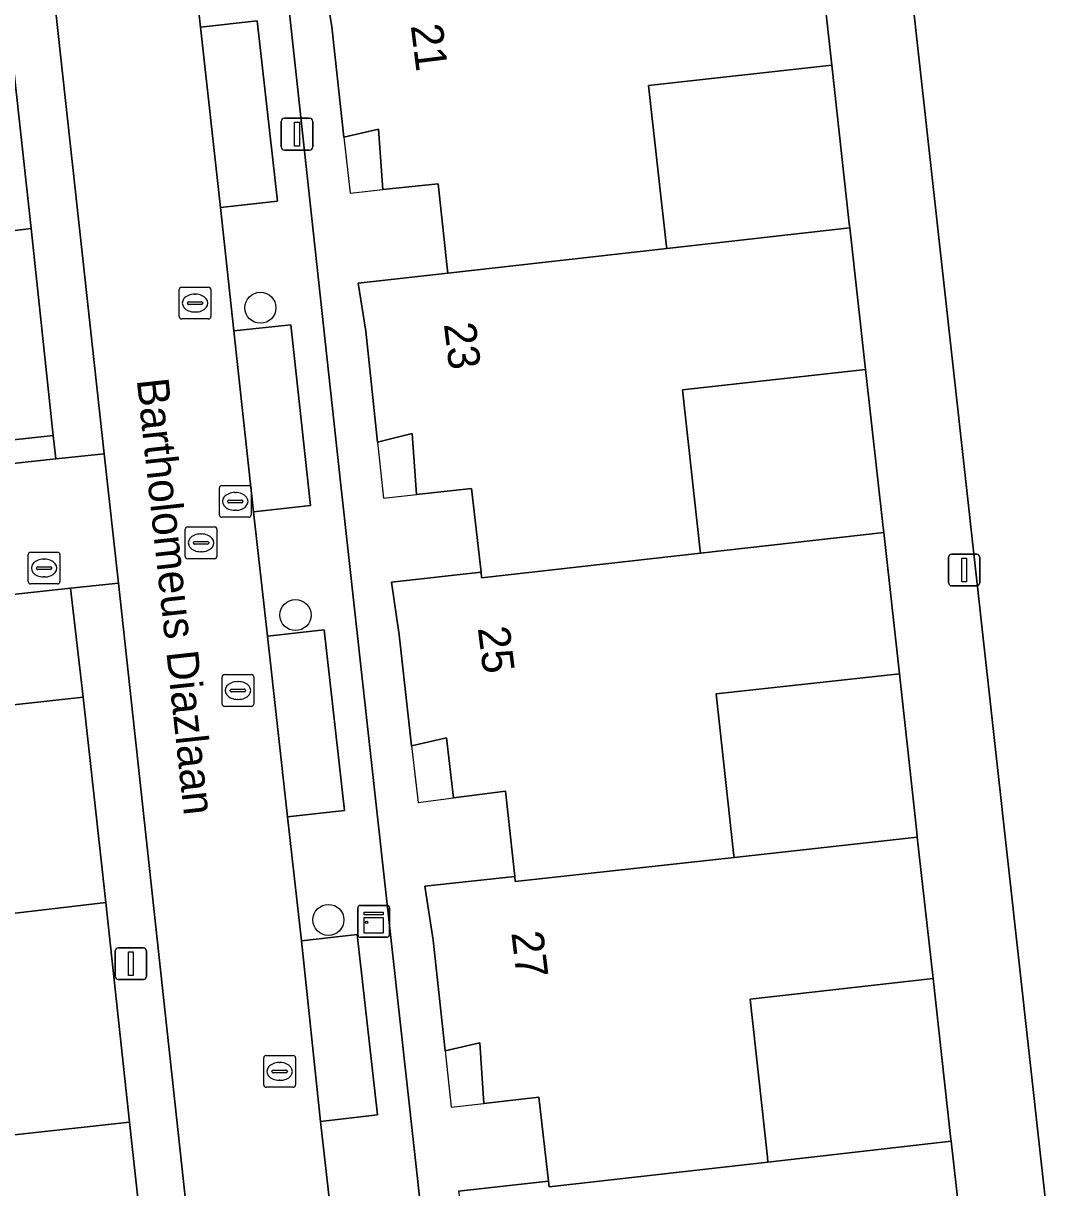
# Model space of a CAD drawing. Extents: x 161248 to 161848, y 384871 to 385383.
# Drawn here: x 161394.3 to 161426.98, y 385091.12 to 385127.78 of the extents above; entities that cross this region are included whole.
import ezdxf

# ---------------------------------------------------------------- set-up
doc = ezdxf.new("R2010")
doc.units = 0
for name, color, linetype in [('IMGEO_Boom', 7, 'Continuous'), ('IMGEO_Erf', 7, 'Continuous'), ('IMGEO_Groenvoorziening', 7, 'Continuous'), ('IMGEO_Kast', 7, 'Continuous'), ('IMGEO_Kolk', 7, 'Continuous'), ('IMGEO_Lichtmast', 7, 'Continuous'), ('IMGEO_Muur', 7, 'Continuous'), ('IMGEO_Openbare_ruimte_label', 7, 'Continuous'), ('IMGEO_Pand', 7, 'Continuous'), ('IMGEO_Pand_nummerreeks', 7, 'Continuous'), ('IMGEO_Pand_overbouw', 7, 'Continuous'), ('IMGEO_Parkeervlak_open', 7, 'Continuous'), ('IMGEO_Rijbaan_lokaal_open', 7, 'Continuous'), ('IMGEO_Rioolput', 7, 'Continuous'), ('IMGEO_Voetpad_open', 7, 'Continuous')]:
    doc.layers.add(name, color=color, linetype=linetype)

msp = doc.modelspace()

# ---------------------------------------------------------------- linework, layer by layer
at = {"layer": 'IMGEO_Boom'}
for centre in [(161401.759, 385118.823), (161402.864, 385109.147), (161403.9, 385099.548)]:
    msp.add_circle(centre, 0.489, dxfattribs=at)
at = {"layer": 'IMGEO_Erf'}
for points in [[(161399.419, 385158.012), (161404.29, 385113.233), (161409.372, 385067.287)], [(161407.992, 385091.011), (161410.827, 385091.323), (161410.527, 385093.963), (161408.788, 385093.771), (161408.66, 385095.676), (161407.569, 385095.426), (161407.196, 385098.915), (161406.937, 385100.612), (161409.768, 385100.918), (161409.471, 385103.601), (161407.835, 385103.389), (161407.614, 385105.276), (161406.519, 385105.031), (161406.128, 385108.519), (161405.881, 385110.186), (161408.71, 385110.499), (161408.407, 385113.135), (161406.667, 385112.944), (161406.536, 385114.86), (161405.446, 385114.591), (161405.076, 385118.086), (161404.831, 385119.597), (161407.658, 385119.915), (161407.639, 385120.085), (161407.351, 385122.726), (161405.614, 385122.54), (161405.476, 385124.448), (161404.388, 385124.194), (161404.007, 385127.67), (161403.765, 385129.179)], [(161347.043, 385109.527), (161395.24, 385114.796), (161394.539, 385121.312), (161391.621, 385120.955)], [(161393.957, 385099.746), (161396.893, 385100.095), (161396.177, 385106.561), (161347.958, 385101.247)]]:
    msp.add_lwpolyline(points, dxfattribs=at)
for points in [[(161419.742, 385126.455), (161413.977, 385125.824), (161414.529, 385120.839), (161414.546, 385120.689), (161420.31, 385121.337), (161420.294, 385121.479)], [(161420.805, 385116.873), (161415.041, 385116.233), (161415.594, 385111.266), (161415.612, 385111.1), (161421.376, 385111.751), (161421.359, 385111.903)], [(161421.868, 385107.299), (161416.103, 385106.662), (161416.653, 385101.662), (161416.669, 385101.517), (161422.434, 385102.151), (161422.416, 385102.31)], [(161422.935, 385097.699), (161417.171, 385097.05), (161417.716, 385092.079), (161417.733, 385091.926), (161423.497, 385092.578), (161423.48, 385092.73)], [(161397.643, 385093.177), (161392.383, 385092.607), (161393.106, 385086.007), (161393.83, 385079.404), (161399.089, 385079.976)]]:
    msp.add_lwpolyline(points, close=True, dxfattribs=at)
at = {"layer": 'IMGEO_Groenvoorziening'}
msp.add_lwpolyline([(161418.12, 385166.146), (161426.978, 385086.052)], dxfattribs=at)
at = {"layer": 'IMGEO_Kast'}
for p, q in [((161404.825, 385099.08), (161404.825, 385099.921)), ((161404.825, 385099.921), (161404.825, 385099.08)), ((161404.9, 385100.005), (161405.741, 385100.005)), ((161405.741, 385100.005), (161404.9, 385100.005)), ((161405.825, 385099.93), (161405.825, 385099.089)), ((161405.825, 385099.089), (161405.825, 385099.93)), ((161405.75, 385099.005), (161404.909, 385099.005)), ((161404.909, 385099.005), (161405.75, 385099.005))]:
    msp.add_line(p, q, dxfattribs=at)
for points in [[(161405.02, 385099.795), (161405.62, 385099.795), (161405.62, 385099.71), (161405.02, 385099.71), (161405.02, 385099.795)], [(161405.02, 385099.62), (161405.62, 385099.62), (161405.62, 385099.131), (161405.02, 385099.131), (161405.02, 385099.62)]]:
    msp.add_lwpolyline(points, dxfattribs=at)
msp.add_circle((161405.104, 385099.469), 0.0377, dxfattribs=at)
for centre, start, end in [((161404.903, 385099.927), 92.4484, 184.2845), ((161404.903, 385099.927), 92.4484, 184.2845), ((161405.747, 385099.927), 2.4484, 94.2845), ((161405.747, 385099.927), 2.4484, 94.2845), ((161404.903, 385099.083), 182.4484, 274.2845), ((161404.903, 385099.083), 182.4484, 274.2845), ((161405.747, 385099.083), 272.4484, 4.2845), ((161405.747, 385099.083), 272.4484, 4.2845)]:
    msp.add_arc(centre, 0.0779, start, end, dxfattribs=at)
at = {"layer": 'IMGEO_Kolk'}
for p, q in [((161399.201, 385118.542), (161399.201, 385119.394)), ((161399.276, 385119.468), (161400.128, 385119.468)), ((161399.689, 385119.248), (161399.714, 385119.248)), ((161400.202, 385119.394), (161400.202, 385118.542)), ((161399.46, 385118.962), (161399.46, 385118.974)), ((161399.898, 385118.925), (161399.5, 385118.925)), ((161399.503, 385119.011), (161399.901, 385119.011)), ((161399.944, 385118.974), (161399.944, 385118.962)), ((161400.128, 385118.468), (161399.276, 385118.468)), ((161399.712, 385118.688), (161399.687, 385118.688)), ((161394.525, 385111.125), (161395.377, 385111.125)), ((161394.45, 385110.199), (161394.45, 385111.051)), ((161394.938, 385110.905), (161394.963, 385110.905)), ((161395.451, 385111.051), (161395.451, 385110.199)), ((161394.709, 385110.619), (161394.709, 385110.631)), ((161395.147, 385110.582), (161394.749, 385110.582)), ((161394.752, 385110.668), (161395.15, 385110.668)), ((161395.193, 385110.631), (161395.193, 385110.619)), ((161395.377, 385110.125), (161394.525, 385110.125)), ((161394.961, 385110.345), (161394.936, 385110.345)), ((161400.551, 385106.346), (161400.551, 385107.198)), ((161400.626, 385107.272), (161401.478, 385107.272)), ((161401.552, 385107.198), (161401.552, 385106.346)), ((161400.81, 385106.766), (161400.81, 385106.778)), ((161401.248, 385106.729), (161400.85, 385106.729)), ((161400.853, 385106.815), (161401.251, 385106.815)), ((161401.039, 385107.052), (161401.064, 385107.052)), ((161401.294, 385106.778), (161401.294, 385106.766)), ((161401.062, 385106.492), (161401.037, 385106.492)), ((161401.478, 385106.272), (161400.626, 385106.272)), ((161401.864, 385094.352), (161401.864, 385095.204)), ((161401.939, 385095.278), (161402.791, 385095.278)), ((161402.352, 385095.058), (161402.377, 385095.058)), ((161402.865, 385095.204), (161402.865, 385094.352)), ((161402.123, 385094.772), (161402.123, 385094.784)), ((161402.561, 385094.735), (161402.163, 385094.735)), ((161402.166, 385094.821), (161402.564, 385094.821)), ((161402.607, 385094.784), (161402.607, 385094.772)), ((161402.791, 385094.278), (161401.939, 385094.278)), ((161402.375, 385094.498), (161402.35, 385094.498))]:
    msp.add_line(p, q, dxfattribs=at)
for points in [[(161399.201, 385118.542), (161399.201, 385119.394)], [(161399.276, 385119.468), (161400.128, 385119.468)], [(161400.202, 385119.394), (161400.202, 385118.542)], [(161400.128, 385118.468), (161399.276, 385118.468)], [(161394.525, 385111.125), (161395.377, 385111.125)], [(161394.45, 385110.199), (161394.45, 385111.051)], [(161395.451, 385111.051), (161395.451, 385110.199)], [(161395.377, 385110.125), (161394.525, 385110.125)], [(161400.551, 385106.346), (161400.551, 385107.198)], [(161400.626, 385107.272), (161401.478, 385107.272)], [(161401.552, 385107.198), (161401.552, 385106.346)], [(161401.478, 385106.272), (161400.626, 385106.272)], [(161401.864, 385094.352), (161401.864, 385095.204)], [(161401.939, 385095.278), (161402.791, 385095.278)], [(161402.865, 385095.204), (161402.865, 385094.352)], [(161402.791, 385094.278), (161401.939, 385094.278)]]:
    msp.add_lwpolyline(points, dxfattribs=at)
for centre, radius, start, end in [((161399.278, 385119.392), 0.0765, 91.552, 178.448), ((161399.278, 385119.392), 0.0765, 91.552, 178.448), ((161400.126, 385119.392), 0.0765, 1.552, 88.448), ((161400.126, 385119.392), 0.0765, 1.552, 88.448), ((161399.5, 385118.971), 0.0403, 85.8775, 175.7526), ((161399.497, 385118.961), 0.0366, 178.938, 274.7102), ((161399.901, 385118.968), 0.043, 264.8664, 352.4533), ((161399.905, 385118.973), 0.0386, 1.7309, 96.639), ((161399.278, 385118.544), 0.0765, 181.552, 268.448), ((161399.278, 385118.544), 0.0765, 181.552, 268.448), ((161400.126, 385118.544), 0.0765, 271.552, 358.448), ((161400.126, 385118.544), 0.0765, 271.552, 358.448), ((161394.527, 385111.049), 0.0765, 91.552, 178.448), ((161394.527, 385111.049), 0.0765, 91.552, 178.448), ((161395.375, 385111.049), 0.0765, 1.552, 88.448), ((161395.375, 385111.049), 0.0765, 1.552, 88.448), ((161394.749, 385110.628), 0.0403, 85.8775, 175.7526), ((161394.746, 385110.618), 0.0366, 178.938, 274.7102), ((161395.15, 385110.625), 0.043, 264.8664, 352.4533), ((161395.154, 385110.63), 0.0386, 1.7309, 96.639), ((161394.527, 385110.201), 0.0765, 181.552, 268.448), ((161394.527, 385110.201), 0.0765, 181.552, 268.448), ((161395.375, 385110.201), 0.0765, 271.552, 358.448), ((161395.375, 385110.201), 0.0765, 271.552, 358.448), ((161400.628, 385107.196), 0.0765, 91.552, 178.448), ((161400.628, 385107.196), 0.0765, 91.552, 178.448), ((161401.476, 385107.196), 0.0765, 1.552, 88.448), ((161401.476, 385107.196), 0.0765, 1.552, 88.448), ((161400.85, 385106.775), 0.0403, 85.8775, 175.7526), ((161400.847, 385106.765), 0.0366, 178.938, 274.7102), ((161401.251, 385106.772), 0.043, 264.8664, 352.4533), ((161401.255, 385106.777), 0.0386, 1.7309, 96.639), ((161400.628, 385106.348), 0.0765, 181.552, 268.448), ((161400.628, 385106.348), 0.0765, 181.552, 268.448), ((161401.476, 385106.348), 0.0765, 271.552, 358.448), ((161401.476, 385106.348), 0.0765, 271.552, 358.448), ((161401.941, 385095.202), 0.0765, 91.552, 178.448), ((161401.941, 385095.202), 0.0765, 91.552, 178.448), ((161402.789, 385095.202), 0.0765, 1.552, 88.448), ((161402.789, 385095.202), 0.0765, 1.552, 88.448), ((161402.163, 385094.781), 0.0403, 85.8775, 175.7526), ((161402.16, 385094.771), 0.0366, 178.938, 274.7102), ((161402.564, 385094.778), 0.043, 264.8664, 352.4533), ((161402.568, 385094.783), 0.0386, 1.7309, 96.639), ((161401.941, 385094.354), 0.0765, 181.552, 268.448), ((161401.941, 385094.354), 0.0765, 181.552, 268.448), ((161402.789, 385094.354), 0.0765, 271.552, 358.448), ((161402.789, 385094.354), 0.0765, 271.552, 358.448)]:
    msp.add_arc(centre, radius, start, end, dxfattribs=at)
for centre, major_axis, ratio, start_param, end_param in [((161399.688, 385118.968), (-0.387, 0.002), 0.722429, 4.712389, 7.853982), ((161399.713, 385118.968), (-0.39, 0.002), 0.717154, 1.570796, 4.712389), ((161394.937, 385110.625), (-0.387, 0.002), 0.722429, 4.712389, 7.853982), ((161394.962, 385110.625), (-0.39, 0.002), 0.717154, 1.570796, 4.712389), ((161401.038, 385106.772), (-0.387, 0.002), 0.722429, 4.712389, 7.853982), ((161401.063, 385106.772), (-0.39, 0.002), 0.717154, 1.570796, 4.712389), ((161402.351, 385094.778), (-0.387, 0.002), 0.722429, 4.712389, 7.853982), ((161402.376, 385094.778), (-0.39, 0.002), 0.717154, 1.570796, 4.712389)]:
    msp.add_ellipse(centre, major_axis=major_axis, ratio=ratio, start_param=start_param, end_param=end_param, dxfattribs=at)
at = {"layer": 'IMGEO_Lichtmast'}
for p, q in [((161402.416, 385123.888), (161402.416, 385124.688)), ((161402.416, 385124.688), (161402.416, 385123.888)), ((161402.516, 385124.788), (161403.306, 385124.788)), ((161403.306, 385124.788), (161402.516, 385124.788)), ((161403.406, 385124.688), (161403.406, 385123.888)), ((161403.406, 385123.888), (161403.406, 385124.688)), ((161403.306, 385123.788), (161402.516, 385123.788)), ((161402.516, 385123.788), (161403.306, 385123.788)), ((161423.413, 385110.164), (161423.413, 385110.964)), ((161423.413, 385110.964), (161423.413, 385110.164)), ((161423.513, 385111.064), (161424.303, 385111.064)), ((161424.303, 385111.064), (161423.513, 385111.064)), ((161424.403, 385110.964), (161424.403, 385110.164)), ((161424.403, 385110.164), (161424.403, 385110.964)), ((161424.303, 385110.064), (161423.513, 385110.064)), ((161423.513, 385110.064), (161424.303, 385110.064)), ((161397.286, 385098.671), (161398.076, 385098.671)), ((161398.076, 385098.671), (161397.286, 385098.671)), ((161397.186, 385097.771), (161397.186, 385098.571)), ((161397.186, 385098.571), (161397.186, 385097.771)), ((161398.176, 385098.571), (161398.176, 385097.771)), ((161398.176, 385097.771), (161398.176, 385098.571)), ((161398.076, 385097.671), (161397.286, 385097.671)), ((161397.286, 385097.671), (161398.076, 385097.671))]:
    msp.add_line(p, q, dxfattribs=at)
for points in [[(161402.836, 385124.663), (161402.986, 385124.663), (161402.986, 385123.913), (161402.836, 385123.913), (161402.836, 385124.663)], [(161423.833, 385110.939), (161423.983, 385110.939), (161423.983, 385110.189), (161423.833, 385110.189), (161423.833, 385110.939)], [(161397.606, 385098.546), (161397.756, 385098.546), (161397.756, 385097.796), (161397.606, 385097.796), (161397.606, 385098.546)]]:
    msp.add_lwpolyline(points, dxfattribs=at)
for centre, start, end in [((161402.516, 385124.688), 90, 180), ((161402.516, 385124.688), 90, 180), ((161403.306, 385124.688), 0, 90), ((161403.306, 385124.688), 360, 90), ((161402.516, 385123.888), 180, 270), ((161402.516, 385123.888), 180, 270), ((161403.306, 385123.888), 270, 0), ((161403.306, 385123.888), 270, 0), ((161423.513, 385110.964), 90, 180), ((161423.513, 385110.964), 90, 180), ((161424.303, 385110.964), 0, 90), ((161424.303, 385110.964), 360, 90), ((161423.513, 385110.164), 180, 270), ((161423.513, 385110.164), 180, 270), ((161424.303, 385110.164), 270, 0), ((161424.303, 385110.164), 270, 0), ((161397.286, 385098.571), 90, 180), ((161397.286, 385098.571), 90, 180), ((161398.076, 385098.571), 0, 90), ((161398.076, 385098.571), 360, 90), ((161397.286, 385097.771), 180, 270), ((161397.286, 385097.771), 180, 270), ((161398.076, 385097.771), 270, 0), ((161398.076, 385097.771), 270, 0)]:
    msp.add_arc(centre, 0.1, start, end, dxfattribs=at)
at = {"layer": 'IMGEO_Muur'}
for points in [[(161419.742, 385126.455), (161420.294, 385121.479)], [(161420.805, 385116.873), (161421.359, 385111.903)], [(161421.868, 385107.299), (161422.416, 385102.31)], [(161422.935, 385097.699), (161423.48, 385092.73)]]:
    msp.add_lwpolyline(points, dxfattribs=at)
at = {"layer": 'IMGEO_Pand'}
for points in [[(161393.793, 385128.224), (161388.533, 385127.656), (161387.817, 385134.221), (161383.212, 385133.741), (161383.934, 385127.151), (161384.809, 385120.215), (161385.166, 385117.386), (161386.679, 385117.627), (161390.161, 385117.991), (161389.894, 385119.087), (161391.5, 385119.185), (161391.817, 385119.216), (161391.621, 385120.955), (161394.539, 385121.312)], [(161413.977, 385125.824), (161419.742, 385126.455), (161419.253, 385130.924), (161413.489, 385130.275), (161406.599, 385129.498), (161403.765, 385129.179), (161404.007, 385127.67), (161404.388, 385124.194), (161405.476, 385124.448), (161405.614, 385122.54), (161407.351, 385122.726), (161407.639, 385120.085), (161407.658, 385119.915), (161414.546, 385120.689), (161414.529, 385120.839)], [(161415.041, 385116.233), (161420.805, 385116.873), (161420.31, 385121.337), (161414.546, 385120.689), (161407.658, 385119.915), (161404.831, 385119.597), (161405.076, 385118.086), (161405.446, 385114.591), (161406.536, 385114.86), (161406.667, 385112.944), (161408.407, 385113.135), (161408.71, 385110.499), (161408.722, 385110.322), (161415.612, 385111.1), (161415.594, 385111.266)], [(161416.103, 385106.662), (161421.868, 385107.299), (161421.376, 385111.751), (161415.612, 385111.1), (161408.722, 385110.322), (161408.71, 385110.499), (161405.881, 385110.186), (161406.128, 385108.519), (161406.519, 385105.031), (161407.614, 385105.276), (161407.835, 385103.389), (161409.471, 385103.601), (161409.768, 385100.918), (161409.78, 385100.759), (161416.669, 385101.517), (161416.653, 385101.662)], [(161396.893, 385100.095), (161393.957, 385099.746), (161393.768, 385101.507), (161393.446, 385101.462), (161391.863, 385101.222), (161391.885, 385102.341), (161388.402, 385101.946), (161386.833, 385101.856), (161387.099, 385099.013), (161387.745, 385092.1), (161388.471, 385085.497), (161393.106, 385086.007), (161392.383, 385092.607), (161397.643, 385093.177)], [(161417.171, 385097.05), (161422.935, 385097.699), (161422.434, 385102.151), (161416.669, 385101.517), (161409.78, 385100.759), (161409.768, 385100.918), (161406.937, 385100.612), (161407.196, 385098.915), (161407.569, 385095.426), (161408.66, 385095.676), (161408.788, 385093.771), (161410.527, 385093.963), (161410.827, 385091.323), (161410.844, 385091.147), (161417.733, 385091.926), (161417.716, 385092.079)], [(161418.238, 385087.463), (161424.001, 385088.115), (161423.497, 385092.578), (161417.733, 385091.926), (161410.844, 385091.147), (161410.827, 385091.323), (161407.992, 385091.011), (161408.252, 385089.325), (161408.643, 385085.841), (161409.703, 385086.082), (161409.855, 385084.191), (161411.603, 385084.379), (161411.889, 385081.739), (161411.905, 385081.564), (161418.806, 385082.337), (161418.789, 385082.49)]]:
    msp.add_lwpolyline(points, close=True, dxfattribs=at)
at = {"layer": 'IMGEO_Pand_overbouw'}
for points in [[(161405.476, 385124.448), (161404.388, 385124.194), (161404.581, 385122.429), (161405.614, 385122.54)], [(161406.536, 385114.86), (161405.446, 385114.591), (161405.632, 385112.83), (161406.667, 385112.944)], [(161407.614, 385105.276), (161406.519, 385105.031), (161406.719, 385103.244), (161407.835, 385103.389)], [(161408.66, 385095.676), (161407.569, 385095.426), (161407.758, 385093.657), (161408.788, 385093.771)]]:
    msp.add_lwpolyline(points, close=True, dxfattribs=at)
at = {"layer": 'IMGEO_Parkeervlak_open'}
for points in [[(161400.502, 385121.982), (161402.295, 385122.182), (161401.654, 385127.852), (161399.875, 385127.654)], [(161401.538, 385112.4), (161403.335, 385112.594), (161402.712, 385118.285), (161400.927, 385118.092)], [(161402.612, 385102.792), (161404.401, 385102.989), (161403.77, 385108.679), (161401.979, 385108.485)], [(161403.65, 385093.205), (161405.441, 385093.409), (161404.806, 385099.088), (161403.051, 385098.895)]]:
    msp.add_lwpolyline(points, close=True, dxfattribs=at)
at = {"layer": 'IMGEO_Rijbaan_lokaal_open'}
msp.add_lwpolyline([(161392.01, 385158.338), (161396.837, 385114.227), (161397.29, 385110.152), (161402.132, 385065.615), (161406.419, 385066.984), (161405.765, 385074.022), (161405.141, 385079.709), (161404.713, 385083.613), (161404.091, 385089.305), (161403.65, 385093.205), (161403.051, 385098.895), (161402.612, 385102.792), (161401.979, 385108.485), (161401.538, 385112.4), (161400.927, 385118.092), (161400.502, 385121.982), (161399.875, 385127.654), (161399.442, 385131.564), (161398.809, 385137.23), (161398.4, 385141.132), (161397.792, 385146.817), (161397.354, 385150.719), (161396.733, 385156.417), (161395.989, 385162.959)], dxfattribs=at)
msp.add_lwpolyline([(161392.803, 385109.668), (161395.787, 385109.99), (161397.29, 385110.152), (161396.837, 385114.227), (161395.323, 385114.062), (161347.74, 385108.882), (161348.197, 385104.749), (161348.755, 385104.797), (161354.446, 385105.455), (161358.333, 385105.878), (161364.034, 385106.491), (161367.933, 385106.944), (161373.62, 385107.557), (161377.519, 385107.972), (161383.208, 385108.61), (161387.116, 385109.034)], close=True, dxfattribs=at)
at = {"layer": 'IMGEO_Rioolput'}
for p, q in [((161400.467, 385112.298), (161400.467, 385113.15)), ((161400.542, 385113.224), (161401.394, 385113.224)), ((161400.955, 385113.004), (161400.98, 385113.004)), ((161401.468, 385113.15), (161401.468, 385112.298)), ((161400.726, 385112.718), (161400.726, 385112.73)), ((161401.164, 385112.681), (161400.766, 385112.681)), ((161400.769, 385112.767), (161401.167, 385112.767)), ((161401.21, 385112.73), (161401.21, 385112.718)), ((161401.394, 385112.224), (161400.542, 385112.224)), ((161400.978, 385112.444), (161400.953, 385112.444)), ((161399.465, 385111.92), (161400.317, 385111.92)), ((161399.39, 385110.994), (161399.39, 385111.846)), ((161399.878, 385111.7), (161399.903, 385111.7)), ((161400.391, 385111.846), (161400.391, 385110.994)), ((161399.649, 385111.414), (161399.649, 385111.426)), ((161400.087, 385111.377), (161399.689, 385111.377)), ((161399.692, 385111.463), (161400.09, 385111.463)), ((161399.901, 385111.14), (161399.876, 385111.14)), ((161400.133, 385111.426), (161400.133, 385111.414)), ((161400.317, 385110.92), (161399.465, 385110.92))]:
    msp.add_line(p, q, dxfattribs=at)
for points in [[(161400.467, 385112.298), (161400.467, 385113.15)], [(161400.542, 385113.224), (161401.394, 385113.224)], [(161401.468, 385113.15), (161401.468, 385112.298)], [(161401.394, 385112.224), (161400.542, 385112.224)], [(161399.465, 385111.92), (161400.317, 385111.92)], [(161399.39, 385110.994), (161399.39, 385111.846)], [(161400.391, 385111.846), (161400.391, 385110.994)], [(161400.317, 385110.92), (161399.465, 385110.92)]]:
    msp.add_lwpolyline(points, dxfattribs=at)
for centre, radius, start, end in [((161400.544, 385113.148), 0.0765, 91.552, 178.448), ((161400.544, 385113.148), 0.0765, 91.552, 178.448), ((161401.392, 385113.148), 0.0765, 1.552, 88.448), ((161401.392, 385113.148), 0.0765, 1.552, 88.448), ((161400.766, 385112.727), 0.0403, 85.8775, 175.7526), ((161400.763, 385112.717), 0.0366, 178.938, 274.7102), ((161401.167, 385112.724), 0.043, 264.8664, 352.4533), ((161401.171, 385112.729), 0.0386, 1.7309, 96.639), ((161400.544, 385112.3), 0.0765, 181.552, 268.448), ((161400.544, 385112.3), 0.0765, 181.552, 268.448), ((161401.392, 385112.3), 0.0765, 271.552, 358.448), ((161401.392, 385112.3), 0.0765, 271.552, 358.448), ((161399.467, 385111.844), 0.0765, 91.552, 178.448), ((161399.467, 385111.844), 0.0765, 91.552, 178.448), ((161400.315, 385111.844), 0.0765, 1.552, 88.448), ((161400.315, 385111.844), 0.0765, 1.552, 88.448), ((161399.689, 385111.423), 0.0403, 85.8775, 175.7526), ((161399.686, 385111.413), 0.0366, 178.938, 274.7102), ((161400.09, 385111.42), 0.043, 264.8664, 352.4533), ((161400.094, 385111.425), 0.0386, 1.7309, 96.639), ((161399.467, 385110.996), 0.0765, 181.552, 268.448), ((161399.467, 385110.996), 0.0765, 181.552, 268.448), ((161400.315, 385110.996), 0.0765, 271.552, 358.448), ((161400.315, 385110.996), 0.0765, 271.552, 358.448)]:
    msp.add_arc(centre, radius, start, end, dxfattribs=at)
for centre, major_axis, ratio, start_param, end_param in [((161400.954, 385112.724), (-0.387, 0.002), 0.722429, 4.712389, 7.853982), ((161400.979, 385112.724), (-0.39, 0.002), 0.717154, 1.570796, 4.712389), ((161399.877, 385111.42), (-0.387, 0.002), 0.722429, 4.712389, 7.853982), ((161399.902, 385111.42), (-0.39, 0.002), 0.717154, 1.570796, 4.712389)]:
    msp.add_ellipse(centre, major_axis=major_axis, ratio=ratio, start_param=start_param, end_param=end_param, dxfattribs=at)
at = {"layer": 'IMGEO_Voetpad_open'}
for points in [[(161426.978, 385086.052), (161418.12, 385166.146)], [(161393.793, 385128.224), (161394.539, 385121.312), (161395.24, 385114.796), (161395.323, 385114.062), (161396.837, 385114.227), (161392.01, 385158.338)], [(161409.372, 385067.287), (161404.29, 385113.233), (161399.419, 385158.012)], [(161399.442, 385131.564), (161399.875, 385127.654), (161401.654, 385127.852), (161402.295, 385122.182), (161400.502, 385121.982), (161400.927, 385118.092), (161402.712, 385118.285), (161403.335, 385112.594), (161401.538, 385112.4), (161401.979, 385108.485), (161403.77, 385108.679), (161404.401, 385102.989), (161402.612, 385102.792), (161403.051, 385098.895), (161404.806, 385099.088), (161405.441, 385093.409), (161403.65, 385093.205), (161404.091, 385089.305)], [(161419.253, 385130.924), (161419.742, 385126.455), (161420.294, 385121.479), (161420.31, 385121.337), (161420.805, 385116.873), (161421.359, 385111.903), (161421.376, 385111.751), (161421.868, 385107.299), (161422.416, 385102.31), (161422.434, 385102.151), (161422.935, 385097.699), (161423.48, 385092.73), (161423.497, 385092.578), (161424.001, 385088.115)], [(161347.958, 385101.247), (161396.177, 385106.561), (161395.787, 385109.99), (161392.803, 385109.668)]]:
    msp.add_lwpolyline(points, dxfattribs=at)
for points in [[(161395.323, 385114.062), (161395.24, 385114.796), (161347.043, 385109.527), (161347.116, 385108.799), (161347.74, 385108.882)], [(161397.29, 385110.152), (161395.787, 385109.99), (161396.177, 385106.561), (161396.893, 385100.095), (161397.643, 385093.177), (161399.089, 385079.976), (161399.84, 385073.078), (161400.77, 385064.501), (161402.239, 385064.962), (161402.132, 385065.615)]]:
    msp.add_lwpolyline(points, close=True, dxfattribs=at)

# ---------------------------------------------------------------- texts
at = {"layer": 'IMGEO_Openbare_ruimte_label'}
msp.add_text('Bartholomeus Diazlaan', height=1, rotation=276.201, dxfattribs=at).set_placement((161397.865, 385116.557))
at = {"layer": 'IMGEO_Pand_nummerreeks'}
for s, rotation, p in [('21', 277.1217, (161406.489, 385127.706)), ('23', 276.9727, (161407.531, 385118.309)), ('25', 277.0529, (161408.599, 385108.739)), ('27', 276.9498, (161409.655, 385099.145))]:
    msp.add_text(s, height=1, rotation=rotation, dxfattribs=at).set_placement(p)

doc.saveas('drawing.dxf')
